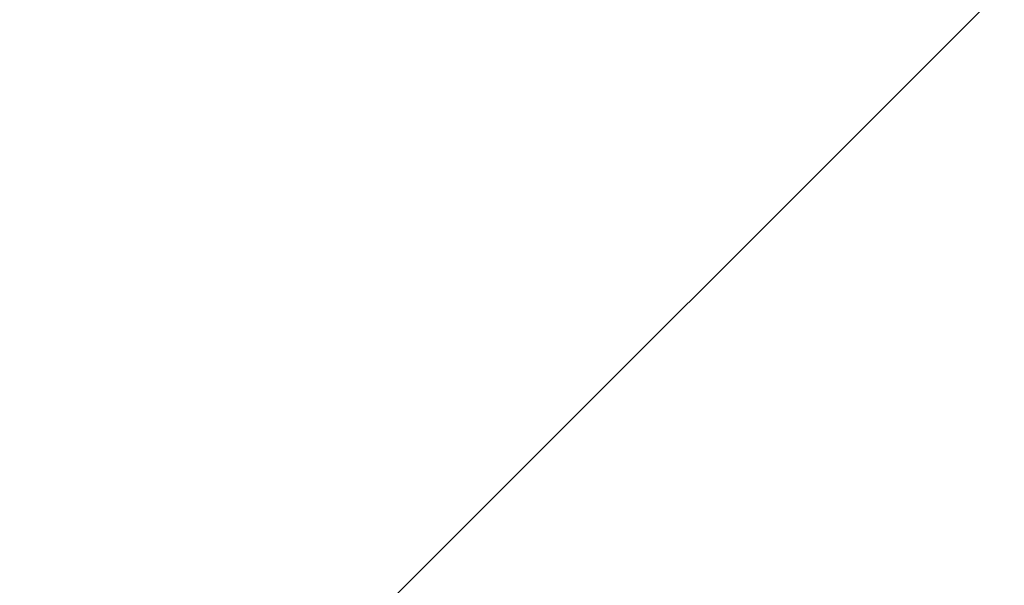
# Model space of a CAD drawing. Header units: millimetres. Extents: x -3395 to 5934498, y -177084 to 63013.
# Tile 460 of 652: x 112133 to 112191, y -38518 to -38484. Entities that reach past the tile are written whole.
import ezdxf

# ---------------------------------------------------------------- set-up
doc = ezdxf.new("R2010")
doc.units = ezdxf.units.MM

msp = doc.modelspace()

# ---------------------------------------------------------------- hatches: boundary and pattern name
at = {"lineweight": 9}
h = msp.add_hatch(dxfattribs=at)
h.set_pattern_fill('ANSI33', color=256, scale=50)
h.set_pattern_definition([(45, (-5792.9, 14.7), (-224.5064, 224.5064), []), (45, (-5568.4, 14.7), (-224.5064, 224.5064), [158.75, -79.375])])
h.paths.add_polyline_path([(114504.37434, -36949.77774), (114304.37434, -36949.77774), (114304.37434, -38150.33453), (114064.37434, -38150.33453), (114064.37434, -38369.77774), (114164.37434, -38369.77774), (114164.37434, -38379.77774), (114064.37434, -38379.77774), (114064.37434, -38539.77774), (114164.37434, -38539.77774), (114164.37434, -38549.77787), (114776.63896, -38549.77744), (114776.63896, -38144.02365), (114504.37434, -38147.66193), (114504.37434, -37658.58633), (114456.87407, -37658.58633), (114456.87407, -37655.44597), (114504.37434, -37655.44597)])
h.paths.add_polyline_path([(112944.37434, -38369.77774), (113044.37434, -38369.77774), (113044.37434, -38150.33453), (112804.37434, -38150.33453), (112604.37434, -38150.33453), (112604.37434, -38173.05168), (112079.37434, -38180.06727), (112079.09807, -38533.77774), (112196.87297, -38533.77774), (112196.87297, -38531.77774), (112356.87297, -38531.77774), (112481.96001, -38533.77774), (112481.96001, -38543.77774), (112528.36001, -38543.77774), (112528.36001, -38549.77904), (112944.37434, -38549.77875), (112944.37434, -38539.77774), (113044.37434, -38539.77774), (113044.37434, -38379.77774), (112944.37434, -38379.77774)])
h.paths.add_polyline_path([(112468.36001, -38583.77774), (112468.36001, -38549.77774), (112079.08558, -38549.77774), (112078.74274, -38988.71055), (112479.37451, -38988.71055), (112479.37436, -38583.78026)])
h.paths.add_polyline_path([(113554.37434, -38150.33453), (113445.51262, -38150.33453), (113442.51479, -38156.62779), (113446.65155, -38206.25192), (113452.16724, -38236.57786), (113457.68292, -38255.87604), (113467.33571, -38335.82589), (113464.61864, -38369.77774), (113554.37434, -38369.77774)])
h.paths.add_polyline_path([(113554.37434, -38379.77774), (113462.75204, -38379.77774), (113457.68292, -38406.12687), (113461.82003, -38437.83103), (113470.09356, -38457.12944), (113479.74601, -38468.15697), (113482.50385, -38481.94139), (113486.03079, -38539.77774), (113554.37434, -38539.77774)])
h.paths.add_polyline_path([(114054.37434, -38379.77774), (113554.37434, -38379.77774), (113554.37434, -38539.77774), (114054.37434, -38539.77774)])
h.paths.add_polyline_path([(114054.37434, -38150.33453), (113554.37434, -38150.33453), (113554.37434, -38369.77774), (114054.37434, -38369.77774)])
h.paths.add_polyline_path([(114054.37434, -38539.77774), (113554.37434, -38539.77774), (113554.37434, -38549.77831), (114054.37434, -38549.77795)])
h.paths.add_polyline_path([(113554.37434, -38539.77774), (113486.03079, -38539.77774), (113486.64064, -38549.77836), (113554.37434, -38549.77831)])
h.paths.add_polyline_path([(113554.37434, -38369.77774), (113464.67587, -38369.77774), (113462.75204, -38379.77774), (113554.37434, -38379.77774)])
h.paths.add_polyline_path([(114054.37434, -38369.77774), (113554.37434, -38369.77774), (113554.37434, -38379.77774), (114054.37434, -38379.77774)])
h.paths.add_polyline_path([(114164.37434, -38369.77774), (114054.37434, -38369.77774), (114054.37434, -38379.77774), (114164.37434, -38379.77774)])
h.paths.add_polyline_path([(114164.37434, -38539.77774), (114064.37434, -38539.77774), (114054.37434, -38539.77774), (114054.37434, -38549.77795), (114164.37434, -38549.77787)])
h.paths.add_polyline_path([(114064.37434, -38150.33453), (114054.37434, -38150.33453), (114054.37434, -38369.77774), (114064.37434, -38369.77774)])

doc.saveas('drawing.dxf')
